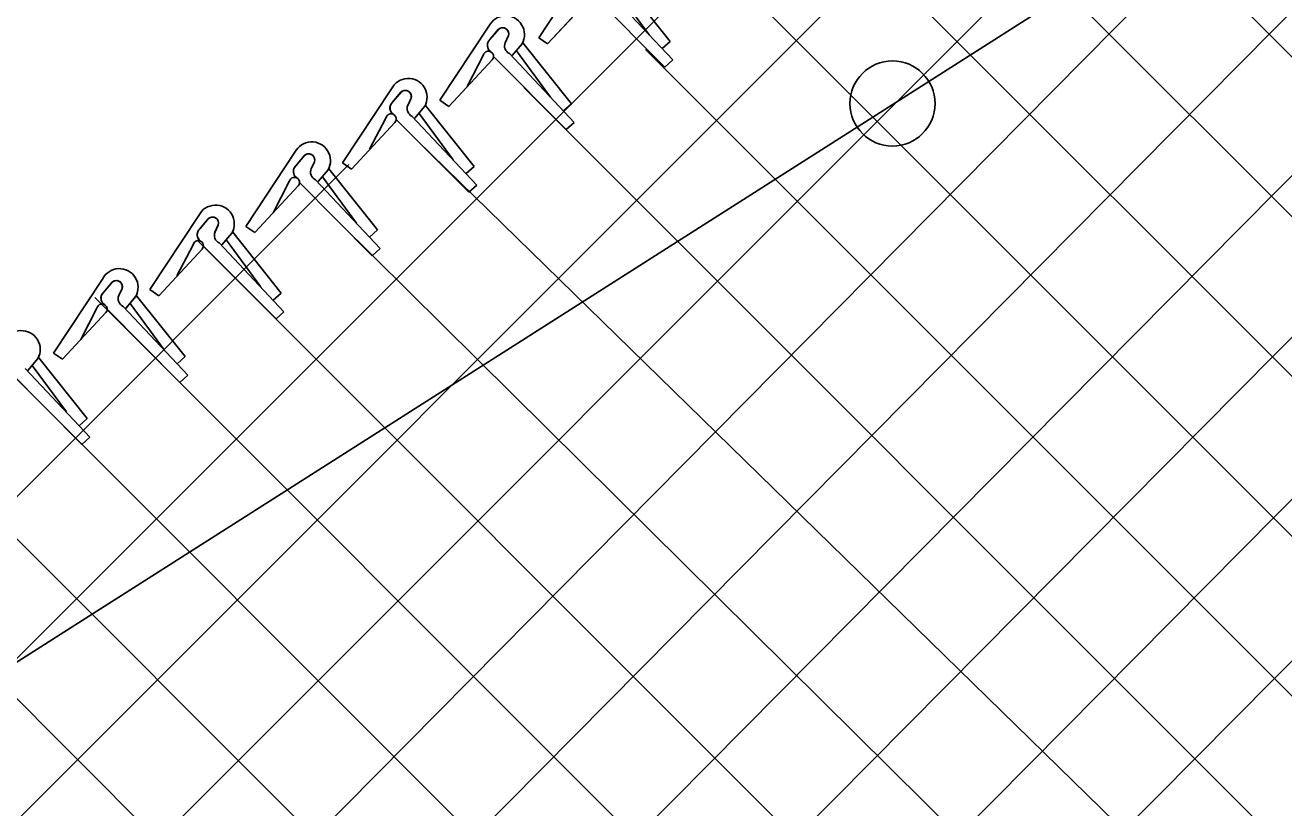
# Model space of a CAD drawing. Extents: x 0 to 2.85, y -0.1 to 1.83.
# Drawn here: x 1.6967 to 1.7594, y 1.5123 to 1.5513 of the extents above; entities that cross this region are included whole.
import ezdxf

# ---------------------------------------------------------------- set-up
doc = ezdxf.new("R2010")
doc.units = 0
doc.layers.add('sb_Chainlink Fence', color=7, linetype='Continuous')
doc.layers.add('sb_Existing Structural Steel', color=7, linetype='Continuous')

msp = doc.modelspace()

# ---------------------------------------------------------------- linework, layer by layer
at = {"layer": 'sb_Chainlink Fence'}
for p, q in [((1.6692900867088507, 1.4282724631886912), (1.9195038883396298, 1.6807548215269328)), ((1.669218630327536, 1.4362620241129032), (1.8969346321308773, 1.6659979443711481)), ((1.6690183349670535, 1.4441351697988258), (1.8738026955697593, 1.6507376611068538)), ((1.6689794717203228, 1.4521359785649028), (1.850037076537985, 1.634825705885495)), ((1.6684338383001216, 1.4677191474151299), (1.801504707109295, 1.602179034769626)), ((1.669037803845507, 1.4603466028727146), (1.8067566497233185, 1.59936996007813)), ((1.5021511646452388, 1.309499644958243), (1.778992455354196, 1.5863409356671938)), ((1.5021407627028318, 1.317550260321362), (1.7549012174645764, 1.570310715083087)), ((1.7439641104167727, 1.56553108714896), (1.8222981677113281, 1.4871970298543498)), ((1.7390359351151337, 1.5624976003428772), (1.8175402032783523, 1.4839933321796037)), ((1.5021303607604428, 1.3256008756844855), (1.7350882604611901, 1.5585587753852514)), ((1.7349460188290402, 1.558625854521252), (1.8121597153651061, 1.481412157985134)), ((1.7293783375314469, 1.5562318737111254), (1.8082147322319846, 1.4773954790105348)), ((1.7246964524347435, 1.5543304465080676), (1.7222599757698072, 1.550641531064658)), ((1.7288094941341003, 1.5504656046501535), (1.7263966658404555, 1.5535003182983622)), ((1.7249206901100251, 1.552823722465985), (1.7285480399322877, 1.5491809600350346)), ((1.7257184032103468, 1.5529662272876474), (1.7289438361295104, 1.5495396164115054)), ((1.7277704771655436, 1.550797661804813), (1.726073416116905, 1.55310762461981)), ((1.722705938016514, 1.550336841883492), (1.724875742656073, 1.5526742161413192)), ((1.722705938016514, 1.550336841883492), (1.724861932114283, 1.552660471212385)), ((1.7197777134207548, 1.5512197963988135), (1.7173412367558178, 1.547530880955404)), ((1.7198253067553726, 1.5505510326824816), (1.7202704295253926, 1.55107810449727)), ((1.720229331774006, 1.5510348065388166), (1.7198253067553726, 1.5505510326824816)), ((1.7207514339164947, 1.5507492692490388), (1.7205878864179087, 1.550394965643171)), ((1.7205885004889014, 1.5504075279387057), (1.7207511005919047, 1.5507412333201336)), ((1.7209347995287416, 1.5497600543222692), (1.7214300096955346, 1.5503462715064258)), ((1.7209413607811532, 1.5497689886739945), (1.7214324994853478, 1.550348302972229)), ((1.7214300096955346, 1.5503462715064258), (1.7214664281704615, 1.550414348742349)), ((1.7214664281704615, 1.550414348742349), (1.7214974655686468, 1.5504871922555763)), ((1.7238907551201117, 1.5473549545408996), (1.7214779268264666, 1.550389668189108)), ((1.7222599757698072, 1.550641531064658), (1.722705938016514, 1.550336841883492)), ((1.7288094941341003, 1.5504656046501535), (1.728413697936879, 1.5501069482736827)), ((1.7195003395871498, 1.5497643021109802), (1.7186886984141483, 1.548212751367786)), ((1.7200019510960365, 1.5497130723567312), (1.723629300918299, 1.5460703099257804)), ((1.720799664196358, 1.5498555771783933), (1.724025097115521, 1.5464289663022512)), ((1.722851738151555, 1.5476870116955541), (1.7211546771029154, 1.549996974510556)), ((1.727580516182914, 1.5500680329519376), (1.7997229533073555, 1.477925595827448)), ((1.7177871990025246, 1.5472261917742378), (1.7199570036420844, 1.549563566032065)), ((1.7177871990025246, 1.5472261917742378), (1.7199431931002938, 1.549549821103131)), ((1.7289438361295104, 1.5495396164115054), (1.7285480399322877, 1.5491809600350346)), ((1.7149242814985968, 1.548097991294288), (1.7124878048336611, 1.5444090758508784)), ((1.7149718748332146, 1.547429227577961), (1.7154169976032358, 1.5479562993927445)), ((1.715375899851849, 1.5479130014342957), (1.7149718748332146, 1.547429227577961)), ((1.7215126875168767, 1.548174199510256), (1.7947317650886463, 1.4749551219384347)), ((1.7158980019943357, 1.5476274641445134), (1.7157344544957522, 1.5472731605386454)), ((1.715735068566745, 1.5472857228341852), (1.7158976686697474, 1.547619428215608)), ((1.7160813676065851, 1.5466382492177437), (1.7165765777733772, 1.547224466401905)), ((1.7160879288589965, 1.5466471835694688), (1.7165790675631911, 1.547226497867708)), ((1.7165765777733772, 1.547224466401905), (1.716612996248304, 1.547292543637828)), ((1.716612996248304, 1.547292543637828), (1.7166440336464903, 1.5473653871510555)), ((1.7190373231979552, 1.5442331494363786), (1.7166244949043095, 1.5472678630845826)), ((1.7173412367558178, 1.547530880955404), (1.7177871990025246, 1.5472261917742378)), ((1.7238907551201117, 1.5473549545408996), (1.7234949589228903, 1.5469962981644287)), ((1.7146469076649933, 1.5466424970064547), (1.7138352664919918, 1.5450909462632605)), ((1.7151485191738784, 1.5465912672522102), (1.718775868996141, 1.5429485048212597)), ((1.7159462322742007, 1.5467337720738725), (1.7191716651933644, 1.5433071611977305)), ((1.7179983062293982, 1.5445652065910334), (1.7163012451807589, 1.5468751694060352)), ((1.712933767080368, 1.5441043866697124), (1.7151035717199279, 1.5464417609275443)), ((1.712933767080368, 1.5441043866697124), (1.715089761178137, 1.5464280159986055)), ((1.724025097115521, 1.5464289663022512), (1.723629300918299, 1.5460703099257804)), ((1.716204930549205, 1.5455202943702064), (1.7947645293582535, 1.4688543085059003)), ((1.7101074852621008, 1.5449363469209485), (1.7076710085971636, 1.5412474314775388)), ((1.7101550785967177, 1.5442675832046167), (1.7106002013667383, 1.544794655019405)), ((1.710559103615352, 1.5447513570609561), (1.7101550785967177, 1.5442675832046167)), ((1.5021199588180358, 1.3336514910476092), (1.7128050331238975, 1.5443365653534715)), ((1.7110812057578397, 1.5444658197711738), (1.7109176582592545, 1.544111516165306)), ((1.7109182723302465, 1.5441240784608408), (1.7110808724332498, 1.5444577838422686)), ((1.7112645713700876, 1.543476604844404), (1.7117597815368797, 1.5440628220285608)), ((1.711271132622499, 1.5434855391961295), (1.711762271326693, 1.5440648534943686)), ((1.7117597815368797, 1.5440628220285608), (1.7117962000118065, 1.5441308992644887)), ((1.7117962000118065, 1.5441308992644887), (1.7118272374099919, 1.5442037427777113)), ((1.7142205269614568, 1.5410715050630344), (1.7118076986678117, 1.544106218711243)), ((1.7124878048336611, 1.5444090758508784), (1.712933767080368, 1.5441043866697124)), ((1.7190373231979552, 1.5442331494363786), (1.7186415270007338, 1.543874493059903)), ((1.7098301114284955, 1.5434808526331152), (1.7090184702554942, 1.541929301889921)), ((1.7103317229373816, 1.543429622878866), (1.713959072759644, 1.5397868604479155)), ((1.7111294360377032, 1.5435721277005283), (1.7143548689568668, 1.540145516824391)), ((1.7131815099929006, 1.5414035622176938), (1.7114844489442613, 1.5437135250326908)), ((1.7081169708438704, 1.5409427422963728), (1.7102867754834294, 1.5432801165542)), ((1.7081169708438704, 1.5409427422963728), (1.7102729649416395, 1.5432663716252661)), ((1.7191716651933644, 1.5433071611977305), (1.718775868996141, 1.5429485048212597)), ((1.7053166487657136, 1.5417859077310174), (1.7028801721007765, 1.5380969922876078)), ((1.7053642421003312, 1.5411171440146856), (1.7058093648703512, 1.5416442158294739)), ((1.705768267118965, 1.541600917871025), (1.7053642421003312, 1.5411171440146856)), ((1.7062903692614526, 1.5413153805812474), (1.7061268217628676, 1.540961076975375)), ((1.7061274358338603, 1.5409736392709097), (1.7062900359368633, 1.5413073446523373)), ((1.7064737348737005, 1.5403261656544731), (1.7069689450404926, 1.5409123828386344)), ((1.7064802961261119, 1.5403351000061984), (1.7069714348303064, 1.5409144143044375)), ((1.7069689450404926, 1.5409123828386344), (1.7070053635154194, 1.5409804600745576)), ((1.7070053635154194, 1.5409804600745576), (1.7070364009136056, 1.5410533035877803)), ((1.7094296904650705, 1.5379210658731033), (1.7070168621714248, 1.540955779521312)), ((1.7076710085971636, 1.5412474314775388), (1.7081169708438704, 1.5409427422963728)), ((1.7123356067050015, 1.5414279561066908), (1.7889703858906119, 1.4655716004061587)), ((1.7142205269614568, 1.5410715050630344), (1.7138247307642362, 1.5407128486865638)), ((1.7050392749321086, 1.540330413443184), (1.7042276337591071, 1.5387788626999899)), ((1.705270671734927, 1.5405312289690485), (1.774946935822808, 1.4708549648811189)), ((1.7055408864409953, 1.5402791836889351), (1.7091682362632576, 1.5366364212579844)), ((1.706338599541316, 1.5404216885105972), (1.7095640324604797, 1.5369950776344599)), ((1.7083906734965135, 1.5382531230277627), (1.7066936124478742, 1.5405630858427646)), ((1.7033261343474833, 1.5377923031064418), (1.7054959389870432, 1.540129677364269)), ((1.7033261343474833, 1.5377923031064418), (1.7054821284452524, 1.5401159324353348)), ((1.7143548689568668, 1.540145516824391), (1.713959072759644, 1.5397868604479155)), ((1.7005201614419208, 1.5386210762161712), (1.698083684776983, 1.5349321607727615)), ((1.7005677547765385, 1.5379523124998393), (1.7010128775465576, 1.5384793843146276)), ((1.7009717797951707, 1.5384360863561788), (1.7005677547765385, 1.5379523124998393)), ((1.7001417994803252, 1.5376984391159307), (1.7776412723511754, 1.4601989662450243)), ((1.7014938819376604, 1.5381505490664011), (1.701330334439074, 1.5377962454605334)), ((1.7013309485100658, 1.5378088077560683), (1.7014935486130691, 1.538142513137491)), ((1.701677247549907, 1.5371613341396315), (1.702172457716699, 1.5377475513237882)), ((1.7016838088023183, 1.537170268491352), (1.7021749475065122, 1.537749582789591)), ((1.702172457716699, 1.5377475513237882), (1.7022088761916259, 1.537815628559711)), ((1.7022088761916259, 1.537815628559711), (1.7022399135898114, 1.537888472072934)), ((1.704633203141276, 1.534756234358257), (1.7022203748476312, 1.5377909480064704)), ((1.7028801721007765, 1.5380969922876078), (1.7033261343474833, 1.5377923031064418)), ((1.7094296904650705, 1.5379210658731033), (1.7090338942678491, 1.5375624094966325)), ((1.700242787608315, 1.5371655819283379), (1.6994311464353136, 1.535614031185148)), ((1.7007443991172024, 1.5371143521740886), (1.704371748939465, 1.5334715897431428)), ((1.7015421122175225, 1.537256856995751), (1.7047675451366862, 1.5338302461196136)), ((1.70359418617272, 1.5350882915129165), (1.70189712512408, 1.5373982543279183)), ((1.6985296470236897, 1.5346274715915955), (1.700699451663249, 1.5369648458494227)), ((1.6985296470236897, 1.5346274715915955), (1.7006856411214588, 1.5369511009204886)), ((1.7095640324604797, 1.5369950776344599), (1.7091682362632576, 1.5366364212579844)), ((1.6951924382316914, 1.5346861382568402), (1.7728832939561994, 1.4569952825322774)), ((1.6968000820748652, 1.5340722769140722), (1.6972952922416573, 1.5346584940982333)), ((1.696806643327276, 1.5340812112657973), (1.6972977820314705, 1.5346605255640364)), ((1.6972952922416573, 1.5346584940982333), (1.6973317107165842, 1.5347265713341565)), ((1.6973317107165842, 1.5347265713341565), (1.6973627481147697, 1.5347994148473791)), ((1.6997560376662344, 1.5316671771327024), (1.6973432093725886, 1.5347018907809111)), ((1.698083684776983, 1.5349321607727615), (1.6985296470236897, 1.5346274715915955)), ((1.704633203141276, 1.534756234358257), (1.7042374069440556, 1.5343975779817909)), ((1.6958672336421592, 1.534025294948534), (1.6994945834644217, 1.5303825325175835)), ((1.6966649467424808, 1.5341677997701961), (1.6998903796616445, 1.530741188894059)), ((1.6987170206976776, 1.5319992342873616), (1.6970199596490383, 1.5343091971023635)), ((1.7047675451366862, 1.5338302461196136), (1.704371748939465, 1.5334715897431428)), ((1.6997560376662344, 1.5316671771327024), (1.6993602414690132, 1.5313085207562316)), ((1.6907662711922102, 1.5311506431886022), (1.7605489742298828, 1.4613679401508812)), ((1.6998903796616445, 1.530741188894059), (1.6994945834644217, 1.5303825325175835)), ((1.685895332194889, 1.5280599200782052), (1.7624942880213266, 1.4514609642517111))]:
    msp.add_line(p, q, dxfattribs=at)
for centre, radius, start, end in [((1.7206161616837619, 1.5508050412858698), 0.0009354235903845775, 330.7731305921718, 153.67978342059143), ((1.7204621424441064, 1.5508404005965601), 0.00030330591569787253, 342.5147558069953, 140.13680881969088), ((1.7204632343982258, 1.550841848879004), 0.00030494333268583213, 340.73435754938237, 129.21739859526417), ((1.7200847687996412, 1.5502677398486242), 0.0003843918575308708, 140.20166010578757, 233.0052527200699), ((1.7200952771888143, 1.550268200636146), 0.0003909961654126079, 133.66718540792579, 232.2343578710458), ((1.7209756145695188, 1.5502356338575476), 0.00041880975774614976, 156.48328493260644, 245.15783350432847), ((1.7197523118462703, 1.5497201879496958), 0.00025580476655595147, 319.02146199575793, 170.0695590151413), ((1.7157627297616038, 1.547683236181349), 0.0009354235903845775, 330.7731305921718, 153.67978342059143), ((1.715608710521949, 1.5477185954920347), 0.00030330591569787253, 342.5147558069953, 140.13680881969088), ((1.715609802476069, 1.5477200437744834), 0.00030494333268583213, 340.73435754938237, 129.21739859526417), ((1.7152313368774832, 1.5471459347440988), 0.0003843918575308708, 140.20166010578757, 233.0052527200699), ((1.7152418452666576, 1.5471463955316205), 0.0003909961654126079, 133.66718540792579, 232.2343578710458), ((1.7161221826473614, 1.547113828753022), 0.00041880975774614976, 156.48328493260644, 245.15783350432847), ((1.7148988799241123, 1.5465983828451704), 0.00025580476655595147, 319.02146199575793, 170.0695590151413), ((1.7109459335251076, 1.5445215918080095), 0.0009354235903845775, 330.7731305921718, 153.67978342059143), ((1.7107919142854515, 1.5445569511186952), 0.00030330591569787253, 342.5147558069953, 140.13680881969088), ((1.7107930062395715, 1.5445583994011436), 0.00030494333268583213, 340.73435754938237, 129.21739859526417), ((1.7104145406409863, 1.5439842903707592), 0.0003843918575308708, 140.20166010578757, 233.0052527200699), ((1.71042504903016, 1.543984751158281), 0.0003909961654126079, 133.66718540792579, 232.2343578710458), ((1.7113053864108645, 1.5439521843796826), 0.00041880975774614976, 156.48328493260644, 245.15783350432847), ((1.7100820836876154, 1.5434367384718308), 0.00025580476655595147, 319.02146199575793, 170.0695590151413), ((1.7061550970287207, 1.5413711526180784), 0.0009354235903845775, 330.7731305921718, 153.67978342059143), ((1.706001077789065, 1.541406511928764), 0.00030330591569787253, 342.5147558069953, 140.13680881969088), ((1.7060021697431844, 1.5414079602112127), 0.00030494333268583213, 340.73435754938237, 129.21739859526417), ((1.7056237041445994, 1.5408338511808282), 0.0003843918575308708, 140.20166010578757, 233.0052527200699), ((1.705634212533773, 1.5408343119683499), 0.0003909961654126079, 133.66718540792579, 232.2343578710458), ((1.7065145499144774, 1.5408017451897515), 0.00041880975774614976, 156.48328493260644, 245.15783350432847), ((1.7052912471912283, 1.5402862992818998), 0.00025580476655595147, 319.02146199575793, 170.0695590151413), ((1.7013586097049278, 1.5382063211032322), 0.0009354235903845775, 330.7731305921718, 153.67978342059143), ((1.7012045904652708, 1.5382416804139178), 0.00030330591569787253, 342.5147558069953, 140.13680881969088), ((1.7012056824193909, 1.5382431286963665), 0.00030494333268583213, 340.73435754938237, 129.21739859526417), ((1.7008272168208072, 1.5376690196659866), 0.0003843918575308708, 140.20166010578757, 233.0052527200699), ((1.7008377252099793, 1.5376694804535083), 0.0003909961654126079, 133.66718540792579, 232.2343578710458), ((1.7017180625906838, 1.537636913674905), 0.00041880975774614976, 156.48328493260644, 245.15783350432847), ((1.7004947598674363, 1.5371214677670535), 0.00025580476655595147, 319.02146199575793, 170.0695590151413), ((1.6964814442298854, 1.5351172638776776), 0.0009354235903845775, 330.7731305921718, 153.67978342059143)]:
    msp.add_arc(centre, radius, start, end, dxfattribs=at)
at = {"layer": 'sb_Existing Structural Steel'}
msp.add_line((1.7766054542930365, 1.5706835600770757), (1.6481581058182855, 1.4889333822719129), dxfattribs=at)
msp.add_circle((1.739896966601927, 1.5473691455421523), 0.0021204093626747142, dxfattribs=at)

doc.saveas('drawing.dxf')
